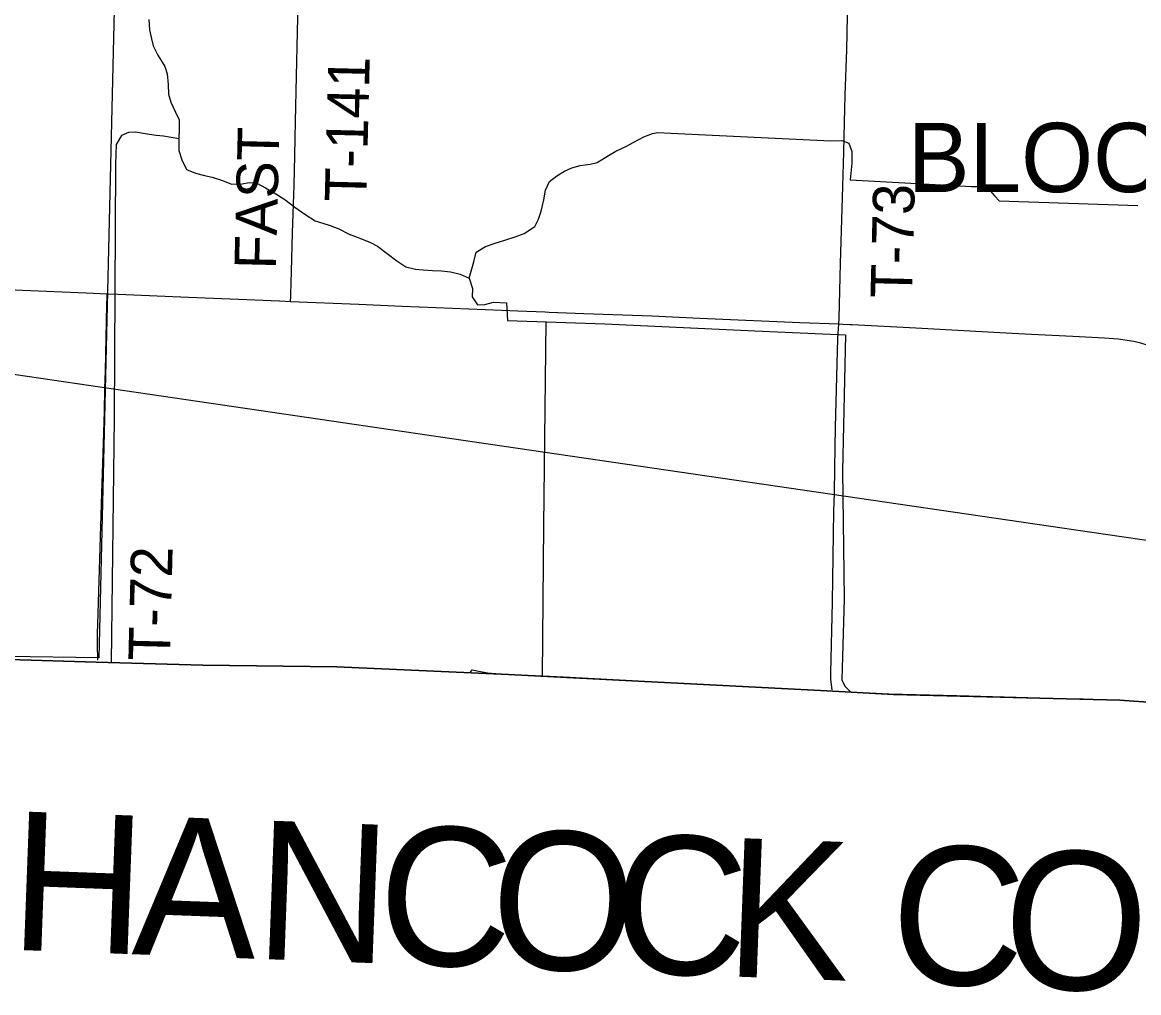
# Model space of a CAD drawing. Extents: x 1443599 to 1910620, y 1028088 to 1361369.
# Drawn here: x 1666970 to 1675025, y 1153248 to 1160251 of the extents above; entities that cross this region are included whole.
import ezdxf

# ---------------------------------------------------------------- set-up
doc = ezdxf.new("R2010")
doc.units = 0
for name, color, linetype in [('GM_X_Adjacent_County', 7, 'Continuous'), ('GM_X_Adjacent_County_Text', 7, 'Continuous'), ('GM_X_Corporation_Text', 7, 'Continuous'), ('GM_X_County', 7, 'Continuous'), ('GM_X_Minor_River', 7, 'Continuous'), ('GM_X_Rail_Line', 7, 'Continuous'), ('GM_X_Section', 7, 'Continuous'), ('GM_X_State_Route', 7, 'Continuous'), ('GM_X_Township', 7, 'Continuous'), ('GM_X_Township_Road', 7, 'Continuous'), ('GM_X_Township_Road_Text', 7, 'Continuous')]:
    doc.layers.add(name, color=color, linetype=linetype)

msp = doc.modelspace()

# ---------------------------------------------------------------- linework, layer by layer
at = {"layer": 'GM_X_Adjacent_County'}
msp.add_lwpolyline([(1658061.8, 1155840.1), (1658626.2, 1155812.7), (1660715.6, 1155753.3), (1662207.7, 1155721.8), (1662223.2, 1155721.4), (1663663.8, 1155691), (1665422.8, 1155665.7), (1666014.4, 1155680), (1667502.8, 1155634.4), (1668273.2, 1155610.8), (1669238.7, 1155599.2), (1670479, 1155544.6), (1672776.2, 1155425.2), (1673256.5, 1155400.2), (1674889.7, 1155358.7), (1675432.5, 1155320.6), (1676167.1, 1155269.1), (1677665.6, 1155235.4), (1678018.8, 1155227.5), (1678763.6, 1155175.7), (1681204.2, 1155094.6), (1683083.1, 1155019.2)], dxfattribs=at)
at = {"layer": 'GM_X_County'}
msp.add_lwpolyline([(1683083.1, 1155019.2), (1681204.2, 1155094.6), (1678763.6, 1155175.7), (1678018.8, 1155227.5), (1677665.6, 1155235.4), (1676167.1, 1155269.1), (1675432.5, 1155320.6), (1674889.7, 1155358.7), (1673256.5, 1155400.2), (1672776.2, 1155425.2), (1670479, 1155544.6), (1669238.7, 1155599.2), (1668273.2, 1155610.8), (1667502.8, 1155634.4), (1666014.4, 1155680), (1665422.8, 1155665.7), (1663663.8, 1155691), (1662223.2, 1155721.4), (1662207.7, 1155721.8), (1660715.6, 1155753.3), (1658626.2, 1155812.7), (1658061.8, 1155840.1)], dxfattribs=at)
at = {"layer": 'GM_X_Minor_River'}
for points in [[(1667883.3, 1160271.9), (1667888.8, 1160197.5), (1667902.7, 1160132.9), (1667913.1, 1160082.5), (1667948.8, 1160013.1), (1667998.2, 1159931.3), (1668014.4, 1159878.6), (1668021.9, 1159802.2), (1668025.7, 1159733.9), (1668041.8, 1159675.3), (1668075.4, 1159602), (1668101.6, 1159547), (1668101.6, 1159484.8), (1668099.2, 1159410.8), (1668098.4, 1159326.6), (1668120.1, 1159257.8), (1668155.9, 1159188.4), (1668219.1, 1159162.2), (1668284.6, 1159146), (1668340.2, 1159134.1), (1668413.5, 1159109.5), (1668480.6, 1159083.2), (1668556.7, 1159084.7), (1668607.1, 1159095), (1668661, 1159091.1), (1668725.9, 1159056.9), (1668798.5, 1159012.3), (1668865.2, 1158972), (1668935.5, 1158917.5), (1669007.9, 1158867), (1669082.3, 1158818.4), (1669137.9, 1158802.4), (1669191.3, 1158784.6), (1669254.5, 1158760.4), (1669327.3, 1158721.9), (1669404.4, 1158693.2), (1669481.5, 1158662.6), (1669532.6, 1158634.8), (1669673.2, 1158529.8), (1669737.9, 1158487.5), (1669807.3, 1158469.1), (1669861.3, 1158465.3), (1669929.2, 1158461), (1669995.1, 1158456.8), (1670058.9, 1158450.6), (1670128.4, 1158434.2), (1670193.5, 1158404), (1670219.1, 1158331), (1670215, 1158269), (1670255.2, 1158211.5), (1670307.4, 1158215.7), (1670369.9, 1158231.7), (1670463.8, 1158225.8)], [(1668099.2, 1159410.8), (1667989.7, 1159430.5), (1667935.8, 1159434.3), (1667856.2, 1159447.1), (1667786.5, 1159457.4), (1667736.4, 1159457.1), (1667685.7, 1159434.8), (1667647.5, 1159369.9), (1667642.8, 1159225.8)], [(1670193.5, 1158404), (1670227.4, 1158523.1), (1670243.7, 1158592.7), (1670313.1, 1158634.4), (1670381.9, 1158658.2), (1670450.7, 1158679.9), (1670525.5, 1158703.4), (1670592.3, 1158727.2), (1670668, 1158776.8), (1670693.7, 1158830), (1670713.6, 1158887.5), (1670732.4, 1158971), (1670744.6, 1159038.8), (1670774.7, 1159101.9), (1670826.1, 1159144.2), (1670883.2, 1159176.4), (1670934, 1159200.7), (1670994.7, 1159218.7), (1671067, 1159228.3), (1671117.4, 1159238.6), (1671199.1, 1159290), (1671252.2, 1159320.2), (1671325.4, 1159355.8), (1671382.4, 1159386), (1671455.7, 1159423.6), (1671516.6, 1159449.6), (1671555.1, 1159455.5), (1671648.7, 1159451.1)], [(1671648.7, 1159451.1), (1672803.6, 1159396), (1672883.7, 1159397.3), (1672933.2, 1159379.6), (1672955.2, 1159318.8), (1672956.4, 1159234.5), (1672942.5, 1159114.8), (1673819.5, 1159067.1), (1673907.5, 1159066.1), (1673952.5, 1159034.5), (1673987.3, 1158997.2), (1674018.2, 1158962.1), (1675019.7, 1158930.2)], [(1667642.8, 1159225.8), (1667632.8, 1157394.1), (1667611.5, 1155633.5)], [(1670463.8, 1158225.8), (1670469.7, 1158100), (1671173.3, 1158076.2), (1672256.4, 1158025.6), (1672909.8, 1157995.4), (1672887.6, 1157014), (1672899.4, 1156089.6), (1672882.3, 1155506.9), (1672904.5, 1155459.6), (1672944.8, 1155418.9), (1673222.5, 1155404.5), (1673713, 1155392.6), (1674482.4, 1155371.4), (1674624.3, 1155367.8)], [(1670747.6, 1158090.6), (1670731.3, 1156619.9), (1670720.1, 1155533.8)], [(1670200.4, 1155559.3), (1670216.9, 1155577), (1670264.6, 1155567.3), (1670326.3, 1155557.2), (1670416.1, 1155548.2), (1670875.4, 1155526.5), (1671234.1, 1155507.9), (1671733.3, 1155481.9), (1672636.5, 1155434.9)]]:
    msp.add_lwpolyline(points, dxfattribs=at)
at = {"layer": 'GM_X_Rail_Line'}
msp.add_lwpolyline([(1653131.7, 1159734.3), (1654559.8, 1159532.2), (1656720, 1159206.3), (1661518.7, 1158502.4), (1663430.3, 1158232.7), (1665610.5, 1157902.5), (1670331.1, 1157208.4), (1674785.3, 1156557.2), (1678092.3, 1156076.4), (1685476.1, 1154990)], dxfattribs=at)
at = {"layer": 'GM_X_Section'}
msp.add_lwpolyline([(1662349.9, 1161100.9), (1667647.8, 1160954.9), (1667521.8, 1155663.6), (1662229.1, 1155740.7)], close=True, dxfattribs=at)
at = {"layer": 'GM_X_State_Route'}
for points in [[(1664936.4, 1158403.9), (1665008.1, 1158404.3), (1665201.7, 1158399), (1665955.7, 1158362.9), (1666349.1, 1158345.6), (1666595, 1158334.9), (1666972.1, 1158319.2), (1667431.1, 1158298.6), (1667581.9, 1158292.7), (1667660.6, 1158289.6), (1668168.8, 1158267.7), (1668529.6, 1158253.9), (1668824.6, 1158240.5), (1668904.7, 1158237.3), (1669398.5, 1158217.5), (1669709.9, 1158203.8), (1669955.8, 1158192.8), (1670191.7, 1158183.4)], [(1670191.7, 1158183.4), (1670546.1, 1158169.2), (1670742.9, 1158161.5), (1670772, 1158160.4)], [(1670772, 1158160.4), (1671021.6, 1158150.7), (1671513.5, 1158131.7), (1671857.7, 1158116.7), (1672579.1, 1158085.6), (1672860.9, 1158074), (1672891.4, 1158072.8), (1672941.9, 1158070.9), (1672958, 1158069.9), (1673417.3, 1158045.6), (1674024.1, 1158012.9), (1674252.9, 1158001.3)], [(1674252.9, 1158001.3), (1674549, 1157986.3), (1674778.5, 1157973.5), (1674876.6, 1157965.9), (1674941.5, 1157957.9), (1674989.7, 1157949.3), (1675037.4, 1157938), (1675084.4, 1157924.2), (1675146.1, 1157902.4), (1675206.6, 1157877.5), (1675266, 1157850), (1675309.5, 1157827.3), (1675365.7, 1157794), (1675513.9, 1157696.2)]]:
    msp.add_lwpolyline(points, dxfattribs=at)
at = {"layer": 'GM_X_Township'}
msp.add_lwpolyline([(1683083.1, 1155019.2), (1681204.2, 1155094.6), (1678763.6, 1155175.7), (1678018.8, 1155227.5), (1677665.6, 1155235.4), (1676167.1, 1155269.1), (1675432.5, 1155320.6), (1674889.7, 1155358.7), (1673256.5, 1155400.2), (1672776.2, 1155425.2), (1670479, 1155544.6), (1669238.7, 1155599.2), (1668273.2, 1155610.8), (1667502.8, 1155634.4), (1666014.4, 1155680), (1665422.8, 1155665.7), (1663663.8, 1155691), (1662223.2, 1155721.4), (1662207.7, 1155721.8), (1660715.6, 1155753.3), (1658626.2, 1155812.7), (1658061.8, 1155840.1)], dxfattribs=at)
at = {"layer": 'GM_X_Township_Road'}
for points in [[(1668904.7, 1158237.3), (1668906.6, 1158272.4), (1668907.5, 1158288.8), (1668912.7, 1158452.7), (1668920, 1158731.5), (1668931, 1159075.8), (1668936.5, 1159289), (1668942.3, 1159534.9), (1668947.3, 1159863), (1668957.5, 1160289.4), (1668962.6, 1160551.8), (1668969.1, 1160885.2)], [(1672860.9, 1158074), (1672863.2, 1158117), (1672873.5, 1158510.8), (1672887.3, 1158986.6), (1672897.7, 1159314.8), (1672903.4, 1159528.1), (1672907.4, 1159725), (1672918.9, 1160053.1), (1672924.5, 1160299.2), (1672935.8, 1160693), (1672935.5, 1160707.7)], [(1667516, 1155647.3), (1667515, 1155666.6), (1667513.1, 1155740.2), (1667513.2, 1155837.2), (1667517.4, 1155984.6), (1667543.5, 1156852.7), (1667554.8, 1157213.1), (1667562.2, 1157442.4), (1667565.8, 1157606.1), (1667569.6, 1157737), (1667580.4, 1158212.2), (1667581.5, 1158270.3), (1667581.9, 1158292.7)], [(1672812.6, 1155433.9), (1672804.3, 1155508.1), (1672803.2, 1155557.3), (1672814.8, 1156066.1), (1672822.8, 1156558.4), (1672826.6, 1156722.5), (1672829.2, 1156853.8), (1672832.9, 1157034.2), (1672838.6, 1157329.6), (1672842.5, 1157510.1), (1672855.3, 1157969.6), (1672860.9, 1158074)]]:
    msp.add_lwpolyline(points, dxfattribs=at)

# ---------------------------------------------------------------- texts
at = {"layer": 'GM_X_Adjacent_County_Text'}
for s, rotation, p in [('H', 357.87421, (1666872.8, 1153558.7)), ('A', 357.87491, (1667756.6, 1153525.8)), ('N', 357.87421, (1668640.4, 1153493)), ('C', 357.87515, (1669524.2, 1153460.2)), ('O', 357.87421, (1670337.7, 1153430)), ('C', 357.8735, (1671221.4, 1153397.2)), ('K', 357.86113, (1672034.8, 1153367)), ('C', 357.75467, (1673221.5, 1153322.5)), ('O', 357.50745, (1674033.7, 1153290.7))]:
    msp.add_text(s, height=1000, rotation=rotation, dxfattribs=at).set_placement(p)
at = {"layer": 'GM_X_Corporation_Text'}
msp.add_text('BLOOMDALE', height=500, rotation=0.00001, dxfattribs=at).set_placement((1673358.8, 1159025.8))
at = {"layer": 'GM_X_Township_Road_Text'}
for s, rotation, p in [('T-141', 88.59652, (1669451.8, 1158953.3)), ('FAST', 88.59526, (1668800, 1158466.2)), ('T-73', 88.585, (1673389.7, 1158257.4)), ('T-72', 88.61011, (1668035, 1155640.2))]:
    msp.add_text(s, height=300, rotation=rotation, dxfattribs=at).set_placement(p)

doc.saveas('drawing.dxf')
